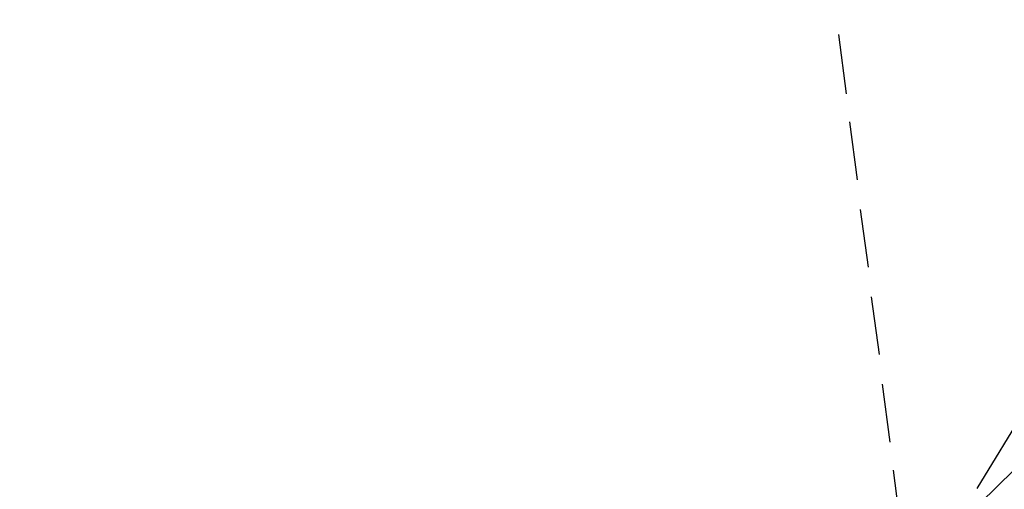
# Model space of a CAD drawing. Header units: feet. Extents: x -79 to 198, y -22 to 181.
# Tile 520 of 656: x 128.93 to 137.34, y 86.56 to 90.57. Entities that reach past the tile are written whole.
import ezdxf

# ---------------------------------------------------------------- set-up
doc = ezdxf.new("R2010")
doc.units = ezdxf.units.FT
doc.layers.add('A-AREA-COMUN', color=252, linetype='CONTINUOUS')
doc.layers.add('A-LINEA', color=7, linetype='CONTINUOUS')

msp = doc.modelspace()

# ---------------------------------------------------------------- linework, layer by layer
at = {"layer": 'A-AREA-COMUN'}
msp.add_lwpolyline([(131.04, 55.4844), (129.568, 60.4089), (128.928, 64.7644), (128.96, 68.8889), (129.6, 73.0844), (131.12, 77.5289), (132.928, 81.0133), (136.4, 85.7244), (138.88, 88.16), (138.96, 88.8), (139.68, 89.7244), (140.24, 89.8844), (141.92, 92.5333), (143.2, 95.1289), (144.16, 97.7244), (145.952, 104.5689)], dxfattribs=at)
at = {"layer": 'A-LINEA'}
for p, q in [((137.106, 86.5685), (144.0266, 97.9674)), ((137.106, 86.5685), (144.0266, 97.9674)), ((137.106, 86.5685), (144.0266, 97.9674)), ((137.106, 86.5685), (144.0266, 97.9674)), ((137.106, 86.5685), (144.0266, 97.9674)), ((137.106, 86.5685), (144.0266, 97.9674)), ((135.92, 90.4444), (135.9867, 89.9378)), ((136.0133, 89.6978), (136.08, 89.2044)), ((136.1067, 88.9511), (136.1733, 88.4578)), ((136.2, 88.2044), (136.2667, 87.7111)), ((136.2933, 87.4578), (136.36, 86.9644)), ((136.3867, 86.7244), (136.4533, 86.2178))]:
    msp.add_line(p, q, dxfattribs=at)

doc.saveas('drawing.dxf')
